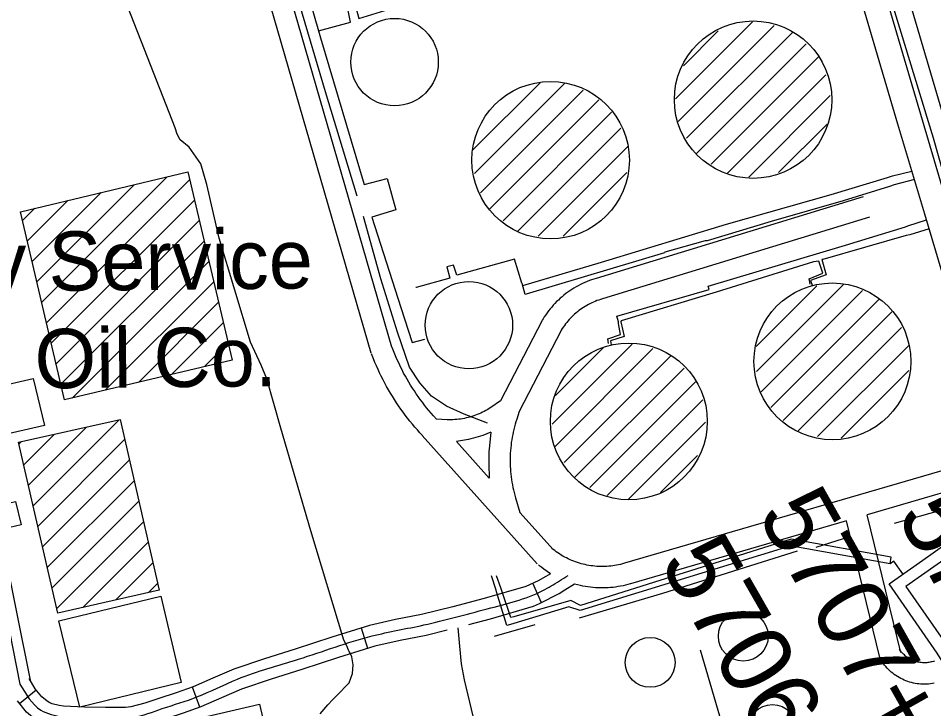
# Model space of a CAD drawing. Extents: x 3567028 to 3605064, y 510945 to 536587.
# Drawn here: x 3597853 to 3599134, y 525122 to 526088 of the extents above; entities that cross this region are included whole.
import ezdxf

# ---------------------------------------------------------------- set-up
doc = ezdxf.new("R2010")
doc.units = 0
for name, color, linetype in [('V-BLDG-IDEN', 7, 'Continuous'), ('V-BLDG-OTLN', 7, 'Continuous'), ('V-DOMW-TANK', 7, 'Continuous'), ('V-ROAD-CNTR', 7, 'Continuous'), ('V-SITE-OTLN', 7, 'Continuous'), ('V-SURV-IDEN', 7, 'Continuous'), ('V-TOPO-SHOR', 7, 'Continuous'), ('V-UTIL-LINE', 7, 'Continuous')]:
    doc.layers.add(name, color=color, linetype=linetype)

msp = doc.modelspace()

# ---------------------------------------------------------------- linework, layer by layer
at = {"layer": 'V-BLDG-OTLN'}
for p, q in [((3597878.7, 525719.2), (3598014.9, 525855.3)), ((3597885.4, 525690.5), (3598061.2, 525866.3)), ((3597892.1, 525661.9), (3598092.4, 525862.1)), ((3597872, 525747.8), (3597968.5, 525844.3)), ((3597865.2, 525776.4), (3597922.1, 525833.3)), ((3597898.9, 525633.3), (3598099.2, 525833.6)), ((3597858.5, 525805.1), (3597875.7, 525822.3)), ((3597905.6, 525604.6), (3598105.9, 525805)), ((3597912.3, 525576), (3598112.7, 525776.4)), ((3597928, 525556.4), (3598119.5, 525747.9)), ((3597974.4, 525567.4), (3598126.3, 525719.3)), ((3598020.8, 525578.4), (3598133.1, 525690.7)), ((3598067.2, 525589.4), (3598139.9, 525662.2)), ((3598113.5, 525600.5), (3598146.7, 525633.6)), ((3597873.5, 525405.7), (3597994, 525526.1)), ((3597866.9, 525434.4), (3597948.4, 525515.9)), ((3597860.3, 525463.2), (3597902.8, 525505.7)), ((3597880.1, 525376.9), (3598001.5, 525498.4)), ((3597853.7, 525492), (3597857.3, 525495.5)), ((3597886.7, 525348.2), (3598008.1, 525469.6)), ((3597893.3, 525319.4), (3598014.7, 525440.8)), ((3597899.9, 525290.6), (3598021.3, 525412.1)), ((3597906.5, 525261.9), (3598027.9, 525383.3)), ((3597943.2, 525263.2), (3598034.5, 525354.6)), ((3597989.1, 525273.8), (3598041.1, 525325.8)), ((3598034.9, 525284.3), (3598047.7, 525297))]:
    msp.add_line(p, q, dxfattribs=at)
for points in [[(3597917.5, 525553.9), (3597855.6, 525817.5), (3598089.8, 525873.1), (3598152.3, 525609.7)], [(3597889.2, 525518), (3597783.2, 525493.9), (3597768.2, 525559.8), (3597873.6, 525583.8)], [(3597995.1, 525526.4), (3598049.8, 525287.7), (3597908, 525255.2), (3597853.1, 525494.6)], [(3597824.4, 525371.5), (3597816.5, 525404.3), (3597848.7, 525411.9), (3597856.5, 525379.2)], [(3598080.5, 525158.2), (3597938.9, 525123.7), (3597909.5, 525244.4), (3598052.2, 525279.2)], [(3598256.1, 524845.4), (3598021.2, 524790.9), (3597955.6, 525073.2), (3598190.5, 525127.7)]]:
    msp.add_lwpolyline(points, close=True, dxfattribs=at)
at = {"layer": 'V-DOMW-TANK'}
for p, q in [((3598772.8, 525975.7), (3598880.3, 526083.2)), ((3598776.1, 525943.7), (3598910.6, 526078.1)), ((3598783.6, 526021.8), (3598832.3, 526070.6)), ((3598788.1, 525920.3), (3598936.7, 526068.9)), ((3598801.7, 525898.6), (3598955.4, 526052.3)), ((3598822.5, 525884), (3598973.1, 526034.6)), ((3598845.4, 525871.5), (3598983.1, 526009.3)), ((3598489.1, 525904.1), (3598583.1, 525998.1)), ((3598491.4, 525871.1), (3598617.2, 525996.9)), ((3598499.7, 525844), (3598643.4, 525987.7)), ((3598512.8, 525821.7), (3598665.2, 525974.2)), ((3598875.1, 525865.9), (3598989.3, 525980.1)), ((3598531.2, 525804.8), (3598683.2, 525956.8)), ((3598551.9, 525790.2), (3598695.9, 525934.2)), ((3598916.7, 525872.2), (3598984.7, 525940.1)), ((3598580.4, 525783.3), (3598705.9, 525908.9)), ((3598615.6, 525783.1), (3598704.7, 525872.3)), ((3598885.8, 525593.8), (3599008, 525715.9)), ((3598885.4, 525628.7), (3598970.3, 525713.6)), ((3598892.7, 525565.3), (3599034.4, 525706.9)), ((3598905.9, 525543.1), (3599057.1, 525694.3)), ((3598923.3, 525525.2), (3599075.3, 525677.1)), ((3598944.2, 525510.7), (3599088.8, 525655.3)), ((3598599.8, 525519.9), (3598712, 525632.1)), ((3598603.6, 525488.3), (3598740.9, 525625.7)), ((3598604.5, 525559.9), (3598671.8, 525627.2)), ((3598971.5, 525502.6), (3599099, 525630.2)), ((3598616.7, 525466.1), (3598766.3, 525615.6)), ((3598631.7, 525445.7), (3598784.5, 525598.5)), ((3599004.6, 525500.4), (3599099.1, 525594.9)), ((3598652.5, 525431.2), (3598800.6, 525579.2)), ((3598676.9, 525420.2), (3598810.8, 525554.1)), ((3598706.8, 525414.8), (3598814.7, 525522.6)), ((3598751.7, 525424.3), (3598803.4, 525476))]:
    msp.add_line(p, q, dxfattribs=at)
for centre, radius in [((3598379.4, 526026.9), 61.2), ((3598881.2, 525974.3), 110.2), ((3598597.8, 525889.6), 110.2), ((3598483.4, 525658.6), 61.2), ((3598992.2, 525607.9), 109.8), ((3598707.3, 525523.8), 109.8), ((3598867.5, 525223.1), 34.9), ((3598737.1, 525186.4), 34.9), ((3598908.2, 525092.4), 34.9)]:
    msp.add_circle(centre, radius, dxfattribs=at)
at = {"layer": 'V-ROAD-CNTR'}
for p, q in [((3598585, 525269.8), (3598573, 525297.3)), ((3598341.9, 525205.9), (3598333, 525234.5)), ((3598106.6, 525123.6), (3598096.7, 525151.9)), ((3597854.4, 525128.9), (3597877.6, 525147.9))]:
    msp.add_line(p, q, dxfattribs=at)
for points in [[(3599246.4, 525510.7), (3598747.9, 527202.1)], [(3599275.1, 525519.2), (3598776.7, 527210.6)], [(3598346.8, 525619.6), (3598125.4, 526384)], [(3598375.6, 525627.9), (3598154.2, 526392.4)], [(3599035.4, 525838.5), (3598661.5, 525724.1)], [(3599044.1, 525809.8), (3598670.3, 525695.4)], [(3598661.5, 525724.1), (3598658.4, 525723.2), (3598655.2, 525722.1), (3598652, 525720.9), (3598648.8, 525719.7), (3598645.6, 525718.4), (3598642.5, 525716.9), (3598639.4, 525715.4), (3598636.4, 525713.8), (3598633.4, 525712.2), (3598630.4, 525710.4), (3598627.5, 525708.6), (3598624.7, 525706.7), (3598621.9, 525704.8), (3598619.1, 525702.7), (3598616.4, 525700.6), (3598613.8, 525698.4), (3598611.2, 525696.2), (3598608.7, 525693.8), (3598606.2, 525691.5), (3598603.8, 525689), (3598601.5, 525686.5), (3598599.3, 525683.9), (3598597.1, 525681.3), (3598594.9, 525678.6), (3598592.9, 525675.8), (3598590.9, 525673), (3598589, 525670.2), (3598587.2, 525667.3), (3598586.2, 525665.7)], [(3598670.3, 525695.4), (3598667.6, 525694.6), (3598665.1, 525693.8), (3598662.6, 525692.9), (3598660.1, 525691.9), (3598657.7, 525690.9), (3598655.3, 525689.8), (3598652.9, 525688.6), (3598650.6, 525687.4), (3598648.3, 525686.1), (3598646, 525684.8), (3598643.8, 525683.4), (3598641.6, 525682), (3598639.5, 525680.4), (3598637.3, 525678.9), (3598635.3, 525677.2), (3598633.2, 525675.6), (3598631.3, 525673.8), (3598629.3, 525672), (3598627.4, 525670.2), (3598625.6, 525668.3), (3598623.8, 525666.4), (3598622.1, 525664.4), (3598620.4, 525662.4), (3598618.7, 525660.3), (3598617.2, 525658.2), (3598615.7, 525656.1), (3598614.2, 525653.9), (3598612.8, 525651.6), (3598612, 525650.3)], [(3598585.8, 525664.9), (3598527.8, 525552.7)], [(3598612.4, 525651.1), (3598554, 525537.9)], [(3598438.1, 525526.9), (3598433.7, 525531.8), (3598430.5, 525535.4), (3598427.4, 525539.2), (3598424.3, 525542.9), (3598421.3, 525546.8), (3598418.3, 525550.6), (3598415.4, 525554.5), (3598412.6, 525558.5), (3598409.8, 525562.5), (3598407.1, 525566.5), (3598404.4, 525570.6), (3598401.8, 525574.7), (3598399.3, 525578.9), (3598396.9, 525583.1), (3598394.5, 525587.3), (3598392.1, 525591.6), (3598389.9, 525595.9), (3598387.7, 525600.3), (3598385.6, 525604.7), (3598383.5, 525609.1), (3598381.5, 525613.5), (3598379.6, 525618), (3598377.8, 525622.5), (3598376, 525627.1), (3598375.3, 525629.1)], [(3598418.4, 525504.1), (3598414.8, 525507.9), (3598411.3, 525511.9), (3598407.8, 525515.9), (3598404.3, 525520), (3598400.9, 525524.1), (3598397.6, 525528.3), (3598394.4, 525532.5), (3598391.2, 525536.8), (3598388.1, 525541.2), (3598385, 525545.6), (3598382, 525550), (3598379.1, 525554.5), (3598376.3, 525559), (3598373.5, 525563.6), (3598370.8, 525568.2), (3598368.2, 525572.8), (3598365.7, 525577.5), (3598363.2, 525582.2), (3598360.8, 525587), (3598358.5, 525591.8), (3598356.2, 525596.7), (3598354, 525601.5), (3598351.9, 525606.5), (3598349.9, 525611.4), (3598348, 525616.3), (3598347.2, 525618.5)], [(3598527.8, 525552.7), (3598514.3, 525543.4), (3598512, 525542), (3598509.7, 525540.6), (3598507.3, 525539.2), (3598505, 525537.9), (3598502.6, 525536.7), (3598500.1, 525535.6), (3598497.6, 525534.5), (3598495.2, 525533.4), (3598492.6, 525532.5), (3598490.1, 525531.6), (3598487.5, 525530.8), (3598484.9, 525530), (3598482.3, 525529.3), (3598479.7, 525528.7), (3598477.1, 525528.1), (3598474.4, 525527.6), (3598471.7, 525527.2), (3598469.1, 525526.8), (3598466.4, 525526.6), (3598463.7, 525526.3), (3598461, 525526.2), (3598458.3, 525526.1), (3598455.6, 525526.1), (3598452.9, 525526.2), (3598438.2, 525526.9)], [(3598554, 525537.9), (3598550.3, 525526.9), (3598549.2, 525523.3), (3598548.1, 525519.8), (3598547.1, 525516.2), (3598546.2, 525512.6), (3598545.4, 525508.9), (3598544.7, 525505.3), (3598544, 525501.6), (3598543.4, 525498), (3598542.8, 525494.3), (3598542.4, 525490.6), (3598542, 525486.9), (3598541.7, 525483.2), (3598541.4, 525479.5), (3598541.3, 525475.8), (3598541.2, 525472.1), (3598541.1, 525468.4), (3598541.2, 525464.6), (3598541.3, 525460.9), (3598541.5, 525457.2), (3598541.8, 525453.5), (3598542.2, 525449.8), (3598542.6, 525446.1), (3598543.1, 525442.4), (3598543.6, 525438.7), (3598544.3, 525435.1), (3598545, 525431.4), (3598545.8, 525427.8), (3598546.7, 525424.2), (3598547.6, 525420.6), (3598548.6, 525417), (3598554.8, 525396.5)], [(3598579, 525324.5), (3598418.2, 525504.3)], [(3598514.1, 525508.6), (3598503, 525504.3), (3598499.7, 525503.2), (3598496.4, 525502.1), (3598493.1, 525501.1), (3598489.7, 525500.2), (3598486.3, 525499.4), (3598482.9, 525498.7), (3598466.2, 525495.6)], [(3598514.1, 525508.6), (3598512.1, 525489.8), (3598511.7, 525485.5), (3598511.5, 525481.2), (3598511.3, 525476.8), (3598511.2, 525472.5), (3598511.1, 525468.2), (3598511.2, 525463.9), (3598511.9, 525444.5)], [(3598511.9, 525444.5), (3598466.2, 525495.6)], [(3599233.5, 525480.5), (3598701, 525325.2)], [(3599241.9, 525451.7), (3599040.9, 525393.1)], [(3598601.3, 525344.5), (3598554.8, 525396.5)], [(3599012.1, 525384.7), (3598709.4, 525296.4)], [(3599058.8, 525193.3), (3599012.1, 525384.7)], [(3599087.9, 525200.4), (3599040.9, 525393.1)], [(3597815.1, 525355.9), (3597855, 525156.1)], [(3597829.8, 525358.8), (3597869.8, 525159.1)], [(3598701.1, 525325.2), (3598698.2, 525324.4), (3598695.6, 525323.7), (3598692.9, 525323.1), (3598690.1, 525322.6), (3598687.4, 525322.1), (3598684.7, 525321.7), (3598681.9, 525321.3), (3598679.1, 525321.1), (3598676.4, 525320.9), (3598673.6, 525320.7), (3598670.8, 525320.7), (3598668, 525320.7), (3598665.3, 525320.8), (3598662.5, 525320.9), (3598659.7, 525321.1), (3598657, 525321.4), (3598654.2, 525321.8), (3598651.5, 525322.2), (3598648.7, 525322.7), (3598646, 525323.3), (3598643.3, 525323.9), (3598640.6, 525324.6), (3598638, 525325.4), (3598635.3, 525326.2), (3598632.7, 525327.1), (3598630.1, 525328.1), (3598627.5, 525329.1), (3598625, 525330.2), (3598622.5, 525331.4), (3598620, 525332.6), (3598617.5, 525333.9), (3598615.1, 525335.3), (3598612.7, 525336.7), (3598610.4, 525338.2), (3598608.1, 525339.7), (3598605.8, 525341.3), (3598603.5, 525343), (3598601.3, 525344.7), (3598599.6, 525346.1)], [(3598597.6, 525310.4), (3598588.2, 525317), (3598585.4, 525319.1), (3598582.6, 525321.2), (3598580.7, 525322.9)], [(3598597.6, 525310.4), (3598591.1, 525306.5), (3598580.2, 525300.5), (3598562.9, 525292.9), (3598505, 525275.7), (3598461, 525264.3), (3598417, 525253.4), (3598380.8, 525246.3), (3598344.1, 525237.9), (3598291.7, 525221.8), (3598240.2, 525205.1), (3598197.5, 525191.3), (3598154.3, 525177), (3598125.2, 525164.5), (3598097.3, 525152.1), (3598073.8, 525143.9), (3598049.6, 525136), (3598029.8, 525129.5), (3598010.4, 525124.3), (3598002.6, 525123.3), (3597974.7, 525123.2), (3597945.3, 525123.6), (3597916.2, 525125.2), (3597909.7, 525125.9), (3597900.3, 525128.2), (3597896.7, 525129.8), (3597893, 525132), (3597885.6, 525138.2), (3597876.2, 525149.6), (3597868, 525163.7)], [(3598631.3, 525295.9), (3598617.9, 525287.7), (3598609.6, 525282.6)], [(3598709.3, 525296.4), (3598706, 525295.4), (3598702.6, 525294.6), (3598699.2, 525293.8), (3598695.7, 525293.1), (3598692.2, 525292.5), (3598688.7, 525291.9), (3598685.2, 525291.5), (3598681.7, 525291.2), (3598678.2, 525290.9), (3598674.6, 525290.7), (3598671.1, 525290.7), (3598667.6, 525290.7), (3598664, 525290.8), (3598660.5, 525291), (3598657, 525291.2), (3598653.5, 525291.6), (3598649.9, 525292.1), (3598646.5, 525292.6), (3598643, 525293.3), (3598639.5, 525294), (3598631.3, 525295.9)], [(3598610.1, 525282.8), (3598581.9, 525268.5), (3598573.2, 525264.7), (3598513.1, 525246.8), (3598482.9, 525238.9)], [(3598453.2, 525231.4), (3598423.5, 525224.1), (3598387.1, 525216.9), (3598351.8, 525208.9), (3598300.8, 525193.2), (3598249.4, 525176.6), (3598206.8, 525162.8), (3598165, 525148.9), (3598137.2, 525137), (3598108.3, 525124.2), (3598083.5, 525115.5), (3598059, 525107.5), (3598038.3, 525100.7), (3598016.2, 525094.8), (3598004.7, 525093.3), (3597974.5, 525093.2), (3597944.3, 525093.7), (3597913.8, 525095.3), (3597904.3, 525096.3), (3597890.5, 525099.8), (3597882.9, 525103.1), (3597875.6, 525107.5), (3597864.2, 525116.9), (3597851.5, 525132.4)], [(3598467.9, 525235), (3598470.1, 525209.1), (3598472.8, 525184.6), (3598477, 525162), (3598503.8, 525048.5), (3598534.2, 524947.3), (3598550.2, 524893.2), (3598556.6, 524871.6), (3598561.9, 524853.4), (3598580.3, 524793.8), (3598594.8, 524746.7), (3598617.5, 524671.4), (3598643.1, 524587)], [(3599134.9, 525188.3), (3599133.5, 525187.8), (3599132, 525187.4), (3599130.5, 525187), (3599128.9, 525186.7), (3599127.4, 525186.4), (3599125.9, 525186.2), (3599124.3, 525186), (3599122.8, 525185.9), (3599121.2, 525185.8), (3599119.7, 525185.9), (3599118.1, 525185.9), (3599116.6, 525186.1), (3599115, 525186.3), (3599113.5, 525186.5), (3599111.9, 525186.8), (3599110.4, 525187.2), (3599108.9, 525187.6), (3599107.5, 525188.1), (3599106, 525188.6), (3599104.6, 525189.2), (3599103.1, 525189.8), (3599101.7, 525190.5), (3599100.4, 525191.3), (3599099, 525192.1), (3599097.7, 525192.9), (3599096.5, 525193.8), (3599095.2, 525194.7), (3599094, 525195.7), (3599092.9, 525196.8), (3599091.7, 525197.8), (3599090.7, 525199), (3599089.6, 525200.1), (3599088.6, 525201.3), (3599087.7, 525202.5), (3599086.8, 525203.8), (3599085.9, 525205.1)], [(3599134.8, 525157.2), (3599132.2, 525156.8), (3599129.5, 525156.4), (3599126.9, 525156.1), (3599124.2, 525155.9), (3599121.5, 525155.8), (3599118.8, 525155.9), (3599116.1, 525156), (3599113.4, 525156.2), (3599110.8, 525156.6), (3599108.1, 525157), (3599105.5, 525157.5), (3599102.9, 525158.1), (3599100.3, 525158.9), (3599097.7, 525159.7), (3599095.2, 525160.6), (3599092.7, 525161.6), (3599090.3, 525162.7), (3599087.9, 525163.9), (3599085.5, 525165.2), (3599083.2, 525166.6), (3599080.9, 525168), (3599078.7, 525169.6), (3599076.6, 525171.2), (3599074.5, 525172.9), (3599072.5, 525174.7), (3599070.6, 525176.6), (3599068.7, 525178.5), (3599066.9, 525180.5), (3599065.2, 525182.6), (3599063.6, 525184.7), (3599062, 525186.9), (3599060.8, 525188.6)]]:
    msp.add_lwpolyline(points, dxfattribs=at)
msp.add_spline([(3597855, 525156.1), (3597884.3, 525119.7), (3597915, 525110.2), (3597974.6, 525108.2), (3598013.3, 525109.6), (3598054.3, 525121.7), (3598102.8, 525138.1), (3598159.7, 525163), (3598244.8, 525190.8), (3598347.9, 525223.4), (3598420.2, 525238.8), (3598509, 525261.3), (3598586.9, 525287), (3598610.1, 525300.5), (3598622.4, 525308.2)], degree=3, dxfattribs=at)
at = {"layer": 'V-SITE-OTLN'}
msp.add_lwpolyline([(3598275.4, 525114.4), (3598286.2, 525126.8), (3598292.9, 525134.5), (3598298.6, 525140.1), (3598315.6, 525157.9), (3598320.5, 525171), (3598321.6, 525183.1), (3598319.6, 525194), (3598316.7, 525200.3), (3598315.8, 525201.8), (3598314.8, 525203.4), (3598312.5, 525209.5), (3598308.6, 525217.3), (3598262.3, 525370.7), (3598220.3, 525514.4), (3598200.8, 525583.3), (3598192.6, 525602.5), (3598177.8, 525634.7), (3598133.7, 525780.6), (3598116.6, 525855.6), (3598108.3, 525884.3), (3598092.1, 525907.8), (3598079.5, 525918.2), (3598075.3, 525925.9), (3598072.2, 525934.9), (3598029.3, 526044.7), (3598000.5, 526118.8)], dxfattribs=at)
at = {"layer": 'V-TOPO-SHOR'}
for p, q in [((3599206.6, 525417.2), (3599078.9, 525380.8)), ((3599007.3, 525359.2), (3598969, 525347.1)), ((3598575.6, 525239.1), (3598518.6, 525222.8))]:
    msp.add_line(p, q, dxfattribs=at)
for points in [[(3598327.2, 525839.2), (3598282.7, 525985.4), (3598247, 526106.8), (3598218.8, 526211.8)], [(3598509.6, 525521.4), (3598477, 525533.9), (3598452, 525545), (3598431.1, 525559.4), (3598414.9, 525577.7), (3598400.5, 525599.7), (3598383.5, 525648.9), (3598360.1, 525723.3), (3598335.7, 525810.8)], [(3598943.1, 525342.2), (3598754.4, 525282.7), (3598637.8, 525248.5)]]:
    msp.add_lwpolyline(points, dxfattribs=at)
at = {"layer": 'V-UTIL-LINE'}
msp.add_line((3598845.1, 525076), (3598807.6, 525203.4), dxfattribs=at)
for points in [[(3598778, 527001.3), (3598860.1, 526702.1), (3598904.5, 526543.6), (3598951.9, 526385.8), (3599015.9, 526170.4), (3599083.4, 525940.4), (3599121.2, 525814.6), (3599155.6, 525698.2), (3599162.5, 525700.4), (3599214.6, 525525.2), (3599228.3, 525479.2), (3599248.5, 525485.9)], [(3598977.1, 526444.2), (3598982.7, 526426.3), (3599054.9, 526177.8), (3599133.1, 525920.7), (3599188.2, 525726.3)], [(3598214.4, 526343.6), (3598195.4, 526337.7), (3598235.9, 526199.1), (3598266.2, 526207.1), (3598272.1, 526188.8), (3598241.8, 526179.5), (3598272.9, 526070.8), (3598275.7, 526060.8), (3598336.6, 525855.6), (3598368.9, 525864.1), (3598381.2, 525820.2), (3598347.7, 525809.6), (3598388.3, 525683.1), (3598404.1, 525634.1), (3598421.7, 525639)], [(3598272.9, 526070.8), (3598317.9, 526082.8), (3598314.3, 526099.1), (3598325.5, 526102.1), (3598329.5, 526087.8), (3598372, 526101.1)], [(3598558.8, 525713.9), (3598669.2, 525746.9), (3598844.2, 525799.9), (3598990.4, 525841.7), (3599069.3, 525865.5), (3599076.5, 525867.8), (3599103.3, 525874.2)], [(3599106.9, 525862.4), (3599078.7, 525855), (3599072, 525852.7), (3599007.1, 525832.7), (3598906.4, 525803.9), (3598817, 525776.7), (3598813.9, 525776.7), (3598757.6, 525760.6), (3598757.1, 525759.8), (3598563.6, 525702), (3598562.1, 525701.6), (3598558.1, 525716.9), (3598557.7, 525717.5), (3598547.4, 525751), (3598466.5, 525728.4), (3598461.7, 525742.5), (3598452.5, 525740.2), (3598456.7, 525724.2), (3598409.8, 525711.3), (3598409.1, 525711.3)], [(3598679, 525632.7), (3598677.9, 525639.4), (3598695.6, 525645.7), (3598692.8, 525661), (3598692.8, 525663.1), (3598690.7, 525671), (3598819.9, 525708.6), (3598818.2, 525713.1), (3599010.4, 525770.4), (3599094.7, 525796.3), (3599097.9, 525797.5), (3599123.7, 525806.2)], [(3599127.5, 525793.4), (3599100.5, 525784.9), (3599095.6, 525784), (3598978.7, 525750.7), (3598977.4, 525750.7), (3598983.4, 525729), (3598961.7, 525721.1), (3598963.8, 525714.5)], [(3598961, 525715.9), (3598959.7, 525723.3), (3598978.6, 525731.6), (3598973, 525748.4), (3598965.8, 525747.3), (3598829.5, 525705), (3598696.5, 525664.5), (3598696.3, 525663.1), (3598700.6, 525642.9), (3598681.8, 525636.6), (3598682.5, 525631)], [(3599320.7, 524941.9), (3599214.7, 525093.7), (3599174.7, 525151.1), (3599169.8, 525151.5), (3599140.2, 525197.2), (3599139, 525199.5), (3599071.5, 525296.6), (3599126.5, 525335.3), (3599264.7, 525433.9)], [(3599270.3, 525415.8), (3599095, 525292.5), (3599150.8, 525212.4), (3599150, 525209.7), (3599186.1, 525160.3), (3599190.6, 525158.9), (3599287, 525023), (3599335.5, 524953.4)], [(3599072.9, 525324.4), (3599074.3, 525333.8), (3598935.1, 525359.1), (3598929.6, 525357.4), (3598639.7, 525266.1), (3598626.1, 525272.9), (3598546.3, 525250.2), (3598542.2, 525249.4), (3598529.4, 525286.7), (3598527.9, 525290.7), (3598522, 525307.8)], [(3599090.8, 525310.2), (3599078.2, 525328.1), (3599072.9, 525324.4), (3598933.2, 525349.6), (3598932.6, 525349), (3598639.3, 525259.3), (3598623.3, 525264.1), (3598541.7, 525239.3), (3598536.6, 525238.2), (3598522, 525285.4), (3598521.5, 525287.6), (3598515.2, 525307.5)]]:
    msp.add_lwpolyline(points, dxfattribs=at)

# ---------------------------------------------------------------- texts
at = {"layer": 'V-BLDG-IDEN'}
for s, p in [('City Service', (3597673.3, 525704.4)), ('Oil Co.', (3597875.8, 525570))]:
    msp.add_text(s, height=83, rotation=0.555, dxfattribs=at).set_placement(p)
at = {"layer": 'V-SURV-IDEN'}
for s, rotation, p in [('5707+79.7', 299.3558, (3598886.1, 525394)), ('5709+13.1', 298.6382, (3599081.1, 525393.4)), ('5706+64.2', 299.8131, (3598749.3, 525326.8))]:
    msp.add_text(s, height=100, rotation=rotation, dxfattribs=at).set_placement(p)

doc.saveas('drawing.dxf')
